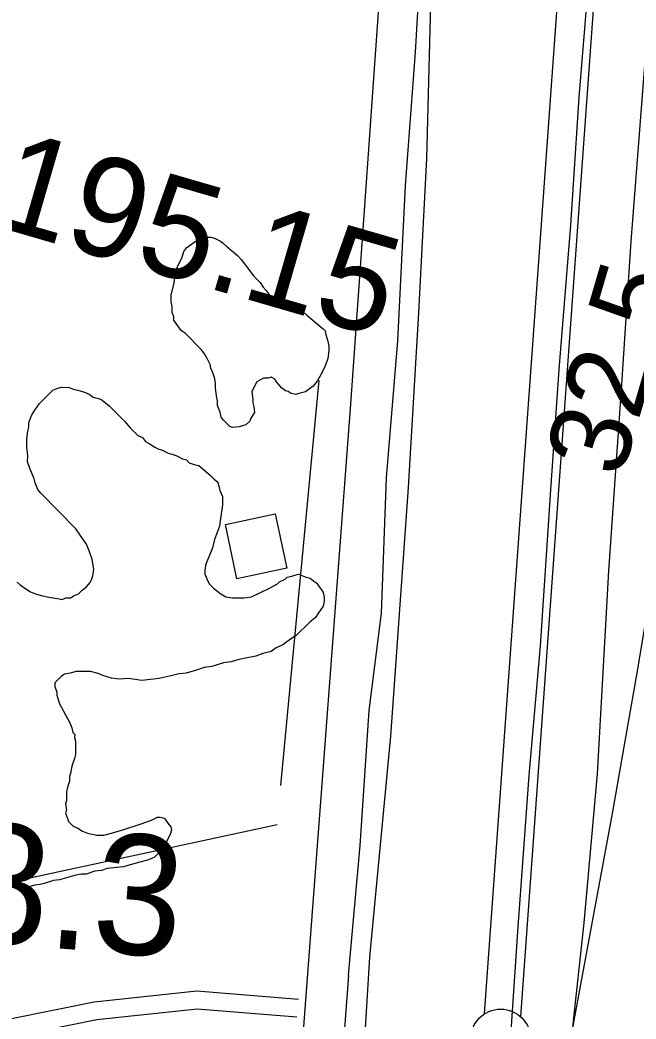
# Model space of a CAD drawing. Extents: x 3324104 to 3361979, y 612876 to 638273.
# Drawn here: x 3332099 to 3332612, y 619012 to 619844 of the extents above; entities that cross this region are included whole.
import ezdxf

# ---------------------------------------------------------------- set-up
doc = ezdxf.new("R2010")
doc.units = 0
for name, color, linetype in [('V-BLDG-OTLN', 7, 'Continuous'), ('V-FLOD-BASE', 7, 'Continuous'), ('V-LEVE-TOET', 7, 'Continuous'), ('V-RIVR-RANG', 7, 'Continuous'), ('V-RIVR-RANG-IDEN', 7, 'Continuous'), ('V-ROAD-CNTR', 7, 'Continuous'), ('V-SITE-VEGE', 7, 'Continuous'), ('V-SURV-IDEN', 7, 'Continuous'), ('V-SURV-LINE', 7, 'Continuous'), ('V-TOPO-MINR', 7, 'Continuous'), ('V-TOPO-SHOR', 7, 'Continuous')]:
    doc.layers.add(name, color=color, linetype=linetype)

msp = doc.modelspace()

# ---------------------------------------------------------------- linework, layer by layer
at = {"layer": 'V-BLDG-OTLN'}
msp.add_lwpolyline([(3332270.53, 619423.66), (3332312.05, 619432.5), (3332321.68, 619387.29), (3332280.15, 619378.45)], close=True, dxfattribs=at)
at = {"layer": 'V-FLOD-BASE'}
msp.add_lwpolyline([(3332644.39, 620913.63), (3332627.71, 620653.49), (3332619.33, 620530.41), (3332609.74, 620400.92), (3332601.33, 620273.76), (3332592.35, 620148.94), (3332587.74, 620067.27), (3332576.92, 619927.86), (3332564.88, 619779.71), (3332557.77, 619672.97), (3332548.24, 619552.81), (3332541.17, 619452.49), (3332532.75, 619322.41), (3332523.3, 619214.51), (3332513.7, 619084.43), (3332503.35, 618926.94), (3332491.35, 618785.79), (3332479.31, 618638.23), (3332469.71, 618508.16), (3332468.71, 618442.22), (3332469.4, 618368.69), (3332472.62, 618324.9), (3332482.7, 618264.38)], dxfattribs=at)
at = {"layer": 'V-LEVE-TOET'}
for points in [[(3332531.88, 620980.18), (3332484.63, 620547.04), (3332473.67, 620385.46), (3332465.83, 620256.54), (3332452.39, 620072.81), (3332441.8, 619879.13), (3332437.91, 619728.6), (3332431.25, 619600.26), (3332422.72, 619454.42), (3332407.96, 619247.35), (3332390.43, 619063.06), (3332379.98, 618890.39), (3332365.34, 618701.99), (3332353.18, 618535.75), (3332349.04, 618435.99), (3332347.85, 618343.21), (3332354.13, 618264.15)], [(3332531.12, 618264.46), (3332521.65, 618326.91), (3332514.68, 618422.66), (3332518.21, 618517.18), (3332524.15, 618623.93), (3332535.35, 618731.24), (3332545.31, 618827.46), (3332556.77, 618976.78), (3332569.19, 619091.66), (3332580.49, 619215.89), (3332589.75, 619385.06), (3332600.68, 619540.22), (3332608.45, 619659.22), (3332620.55, 619816.7), (3332631.96, 619955.52), (3332644.73, 620125.84), (3332661.5, 620282.71), (3332670.18, 620453.05), (3332681.13, 620611.71)]]:
    msp.add_lwpolyline(points, dxfattribs=at)
at = {"layer": 'V-ROAD-CNTR'}
for points in [[(3332435.85, 620389.61), (3332374.68, 619523.73), (3332301.29, 618552.75), (3332296.7, 618455.52), (3332294.24, 618354.65), (3332298.4, 618267.12)], [(3331803.46, 618975.2), (3331804.65, 618975.28), (3331826.6, 618972.15), (3331927.11, 618976.45), (3331955.74, 618984.48), (3332161.1, 619026.03), (3332246.86, 619035.2), (3332331.37, 619028.26)], [(3331778.04, 618664.38), (3331755.09, 618911.25), (3331758.03, 618924.26), (3331763.85, 618940.09), (3331770.24, 618947.21), (3331778.52, 618954.31), (3331787.39, 618959.12), (3331804.08, 618960.21), (3331825.85, 618957.11), (3331929.49, 618961.53), (3331959.26, 618969.89), (3332163.39, 619011.18), (3332247.05, 619020.14), (3332330.14, 619013.31)]]:
    msp.add_lwpolyline(points, dxfattribs=at)
at = {"layer": 'V-SITE-VEGE'}
msp.add_lwpolyline([(3332351.89, 619586.65), (3332353.47, 619585.05), (3332354.25, 619581.86), (3332355.8, 619576.27), (3332356.57, 619572.28), (3332356.55, 619568.3), (3332355.71, 619561.94), (3332354.09, 619557.17), (3332352.47, 619553.2), (3332349.24, 619546.84), (3332346.83, 619542.88), (3332343.62, 619538.91), (3332337.21, 619534.18), (3332331.63, 619532.62), (3332329.23, 619531.84), (3332325.25, 619532.66), (3332322.88, 619534.27), (3332320.49, 619535.08), (3332317.32, 619537.49), (3332315.74, 619539.09), (3332313.37, 619542.3), (3332311.79, 619544.7), (3332308.62, 619546.31), (3332306.22, 619545.53), (3332302.24, 619545.55), (3332299.84, 619543.98), (3332296.64, 619542.4), (3332292.61, 619534.46), (3332293.36, 619527.29), (3332293.34, 619524.9), (3332294.12, 619521.71), (3332294.88, 619516.93), (3332291.67, 619512.17), (3332290.86, 619509.78), (3332287.65, 619506.62), (3332282.06, 619505.06), (3332276.48, 619504.3), (3332274.1, 619505.11), (3332268.56, 619510.72), (3332266.98, 619513.12), (3332266.21, 619517.11), (3332263.86, 619522.7), (3332263.88, 619526.69), (3332263.12, 619530.67), (3332262.36, 619537.05), (3332262.39, 619541.03), (3332261.61, 619545.02), (3332260.05, 619549.81), (3332258.48, 619553.8), (3332257.71, 619556.99), (3332255.35, 619561.79), (3332252.98, 619565.78), (3332250.62, 619568.98), (3332237.16, 619582.61), (3332233.99, 619585.02), (3332230.83, 619589.03), (3332227.68, 619593.83), (3332227.7, 619597.01), (3332226.12, 619600.21), (3332226.16, 619604.99), (3332225.39, 619608.98), (3332225.42, 619614.55), (3332227.88, 619624.89), (3332228.72, 619631.26), (3332230.35, 619637.62), (3332234.39, 619646.35), (3332236.01, 619651.12), (3332238.42, 619654.29), (3332248.02, 619661.4), (3332251.22, 619662.97), (3332258.39, 619662.93), (3332261.57, 619662.11), (3332266.33, 619659.69), (3332268.71, 619658.08), (3332271.88, 619654.87), (3332280.6, 619647.65), (3332283.76, 619644.44), (3332290.87, 619634.84), (3332294.03, 619630.83), (3332299.57, 619625.22), (3332301.93, 619621.23), (3332304.31, 619618.82), (3332308.25, 619613.22), (3332314.58, 619606.81), (3332316.96, 619605.2), (3332320.15, 619605.18), (3332322.53, 619603.57), (3332327.31, 619603.54), (3332330.48, 619601.93), (3332332.87, 619601.11), (3332336.84, 619599.49), (3332338.42, 619597.89)], close=True, dxfattribs=at)
for points in [[(3332105.88, 619480.71), (3332105.13, 619487.88), (3332105.17, 619495.05), (3332106.01, 619501.42), (3332106.83, 619504.6), (3332106.85, 619508.58), (3332109.28, 619514.94), (3332111.7, 619518.91), (3332115.71, 619524.45), (3332126.94, 619535.53), (3332130.93, 619537.1), (3332134.12, 619537.88), (3332140.5, 619537.83), (3332143.67, 619536.22), (3332147.65, 619535.4), (3332153.21, 619533.77), (3332157.19, 619532.15), (3332160.35, 619529.74), (3332166.72, 619528.11), (3332170.68, 619524.9), (3332173.85, 619522.49), (3332186.51, 619509.66), (3332191.25, 619504.06), (3332197.59, 619497.64), (3332201.56, 619496.03), (3332203.93, 619492.82), (3332207.1, 619491.21), (3332211.86, 619487.99), (3332215.04, 619486.38), (3332218.22, 619485.56), (3332222.98, 619483.14), (3332226.16, 619482.32), (3332230.14, 619480.7), (3332234.9, 619478.28), (3332238.08, 619477.47), (3332240.45, 619475.06), (3332244.42, 619473.44), (3332248.4, 619472.62), (3332252.36, 619469.41), (3332257.91, 619464.59), (3332261.07, 619461.39), (3332264.24, 619458.98), (3332265.79, 619451.8), (3332268.15, 619447), (3332268.1, 619439.84), (3332266.44, 619428.7), (3332265.6, 619422.33), (3332261.54, 619411.2), (3332259.91, 619404.05), (3332257.48, 619398.48), (3332254.24, 619390.54), (3332253.42, 619385.77), (3332253.39, 619382.58), (3332255.75, 619376.99), (3332257.32, 619373.79), (3332260.49, 619370.59), (3332266.83, 619365.77), (3332270.8, 619363.35), (3332276.36, 619362.52), (3332285.92, 619362.46), (3332292.3, 619363.21), (3332306.68, 619370.29), (3332313.88, 619374.23), (3332315.48, 619375.81), (3332320.28, 619378.17), (3332321.88, 619379.75), (3332325.87, 619380.52), (3332328.26, 619381.3), (3332331.45, 619382.08), (3332335.43, 619380.46), (3332337.81, 619379.65), (3332340.99, 619378.83), (3332344.16, 619376.42), (3332346.54, 619374.81), (3332348.12, 619372.41), (3332350.49, 619369.21), (3332352.06, 619366.81), (3332352.83, 619362.82), (3332352.81, 619359.64), (3332351.99, 619355.66), (3332347.97, 619350.11), (3332345.56, 619346.14), (3332340.75, 619342.19), (3332329.53, 619331.11), (3332324.73, 619327.96), (3332318.33, 619323.22), (3332312.73, 619320.87), (3332308.73, 619317.71), (3332301.56, 619316.16), (3332295.96, 619313.81), (3332287.19, 619312.27), (3332280.81, 619310.72), (3332275.22, 619309.16), (3332268.85, 619308.41), (3332259.27, 619305.28), (3332252.89, 619304.53), (3332246.5, 619302.18), (3332237.73, 619299.84), (3332232.15, 619299.08), (3332224.97, 619297.54), (3332215.39, 619295.21)], [(3332097.23, 619375.62), (3332099.61, 619373.22), (3332104.36, 619370), (3332108.33, 619367.59), (3332112.3, 619365.97), (3332117.07, 619364.34), (3332125.02, 619362.7), (3332130.6, 619361.87), (3332134.57, 619361.05), (3332137.77, 619362.62), (3332141.75, 619362.59), (3332144.15, 619364.17), (3332148.15, 619365.74), (3332151.35, 619368.9), (3332154.55, 619371.27), (3332157.77, 619375.23), (3332159.38, 619378.41), (3332160.19, 619380.79), (3332161.02, 619386.36), (3332159.48, 619394.34), (3332157.14, 619401.52), (3332154.79, 619407.11), (3332151.63, 619411.91), (3332146.1, 619419.91), (3332116.83, 619449.57), (3332114.46, 619452.78), (3332112.1, 619458.37), (3332111.33, 619461.56), (3332107.41, 619471.14), (3332105.84, 619475.93), (3332105.88, 619480.71)], [(3332215.39, 619295.21), (3332201.05, 619293.71), (3332189.91, 619295.37), (3332181.94, 619294.63), (3332175.57, 619295.47), (3332168.42, 619297.9), (3332164.45, 619299.52), (3332158.08, 619301.16), (3332146.14, 619301.23), (3332141.35, 619299.67), (3332136.56, 619298.9), (3332134.16, 619297.33), (3332128.55, 619291.79), (3332128.53, 619288.6), (3332130.09, 619283.81), (3332130.08, 619281.42), (3332132.42, 619274.24), (3332141.08, 619258.25), (3332142.65, 619254.26), (3332143.42, 619250.27), (3332145, 619248.67), (3332144.98, 619246.28), (3332145.76, 619243.09), (3332145.69, 619231.94), (3332144.87, 619228.76), (3332143.25, 619223.99), (3332142.43, 619220.81), (3332141.6, 619216.03), (3332140.79, 619213.65), (3332140.76, 619209.67), (3332139.14, 619204.9), (3332138.32, 619200.92), (3332138.27, 619193.75), (3332137.46, 619190.57), (3332138.22, 619185.79), (3332137.41, 619183.4), (3332139.75, 619176.22), (3332143.71, 619172.21), (3332147.68, 619170.59), (3332151.65, 619168.18), (3332155.62, 619166.56), (3332163.58, 619164.92), (3332169.15, 619164.88), (3332175.53, 619166.43), (3332185.91, 619169.55), (3332200.27, 619174.23), (3332209.06, 619177.36), (3332213.85, 619179.72), (3332216.24, 619179.71), (3332219.42, 619178.89), (3332221, 619177.29), (3332222.58, 619174.88), (3332224.95, 619171.69), (3332225.73, 619169.29), (3332224.92, 619166.11), (3332220.08, 619156.58), (3332216.86, 619151.83), (3332211.25, 619146.29), (3332205.66, 619143.93), (3332199.27, 619142.38), (3332191.29, 619140.04), (3332185.71, 619138.48), (3332180.13, 619137.73), (3332172.16, 619136.98), (3332167.37, 619135.42), (3332161.79, 619134.66), (3332154.6, 619132.32), (3332150.62, 619132.34), (3332145.84, 619131.57), (3332132.27, 619127.68), (3332127.48, 619126.91), (3332119.51, 619124.58), (3332116.31, 619123.8), (3332111.53, 619123.03), (3332103.55, 619120.7), (3332097.98, 619120.73)]]:
    msp.add_lwpolyline(points, dxfattribs=at)
at = {"layer": 'V-SURV-LINE'}
for points in [[(3332486.24, 619015.84), (3332657.04, 621382)], [(3332686.97, 621379.85), (3332516.16, 619013.69)]]:
    msp.add_lwpolyline(points, dxfattribs=at)
msp.add_circle((3332499.76, 618994.84), 25, dxfattribs=at)
at = {"layer": 'V-TOPO-MINR'}
msp.add_lwpolyline([(3332833.8, 620009.17), (3332673.06, 619606.41), (3332666.05, 619587.05), (3332659.9, 619567.46), (3332655.02, 619547.51), (3332650.99, 619527.33), (3332623.73, 619363.34), (3332613.56, 619303.16), (3332603.18, 619243.02), (3332592.48, 619182.94), (3332581.57, 619122.89), (3332559.42, 619002.86)], dxfattribs=at)
at = {"layer": 'V-TOPO-SHOR'}
msp.add_line((3332316.66, 619206.17), (3332348.61, 619543.5), dxfattribs=at)
for points in [[(3332372.94, 619048.03), (3332382.8, 619156.3), (3332390.3, 619268.56), (3332400.38, 619349.74), (3332404.69, 619462.42), (3332414.19, 619576.66), (3332420.6, 619706.06), (3332428.89, 619817.12), (3332435.17, 619927), (3332441.83, 620033.7), (3332446.72, 620112.52), (3332453.24, 620196.52), (3332457.35, 620277.34), (3332465.16, 620376.45), (3332468.54, 620469.23), (3332476.37, 620571.93), (3332484.62, 620676.62), (3332492.06, 620780.12), (3332504.76, 620911.99)], [(3331154.53, 618872.78), (3331843.64, 619007.12), (3331852.42, 619060.39), (3331911.55, 619087.12), (3332313.76, 619173.62)], [(3332372.94, 619048.03), (3332329.78, 618469.51), (3332329.98, 618351.17), (3332333.08, 618271.3)]]:
    msp.add_lwpolyline(points, dxfattribs=at)

# ---------------------------------------------------------------- texts
at = {"layer": 'V-RIVR-RANG'}
msp.add_text('32.5', height=67, rotation=73.67833, dxfattribs=at).set_placement((3332600.17, 619461.09))
at = {"layer": 'V-RIVR-RANG-IDEN'}
msp.add_text('R-195.15', height=83, rotation=343.81885, dxfattribs=at).set_placement((3331961.63, 619706.05))
at = {"layer": 'V-SURV-IDEN'}
msp.add_text('5179+28.3', height=100, rotation=355.40129, dxfattribs=at).set_placement((3331597.81, 619113.4))

doc.saveas('drawing.dxf')
